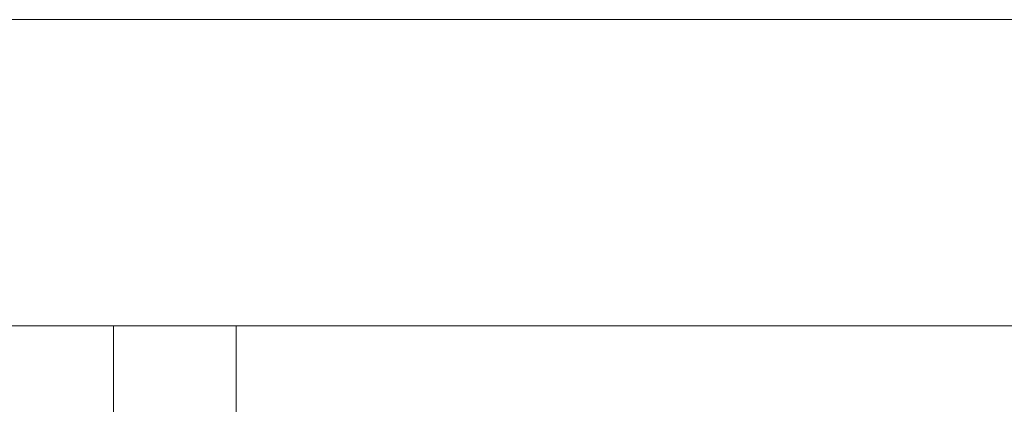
# Model space of a CAD drawing. Header units: millimetres. Extents: x -261 to 187, y -214 to 106.
# Tile 451 of 656: x -192.507 to -190.901, y -68.876 to -68.248. Entities that reach past the tile are written whole.
import ezdxf

# ---------------------------------------------------------------- set-up
doc = ezdxf.new("R2010")
doc.units = ezdxf.units.MM
doc.header["$LTSCALE"] = 0.005
doc.header["$MEASUREMENT"] = 0
doc.layers.add('IFC-Parede padrão-Contorno', color=9, linetype='Continuous', lineweight=5)
doc.layers.add('IFC-Pilar-Contorno', color=9, linetype='Continuous', lineweight=5)

msp = doc.modelspace()

# ---------------------------------------------------------------- linework, layer by layer
at = {"layer": 'IFC-Parede padrão-Contorno', "lineweight": 5}
for p, q in [((-199.2172, -68.2482), (-186.9976, -68.2482)), ((-199.1919, -68.7482), (-186.9976, -68.7482))]:
    msp.add_line(p, q, dxfattribs=at)
at = {"layer": 'IFC-Pilar-Contorno', "lineweight": 5}
for p, q in [((-192.3538, -68.8746), (-192.3538, -68.7482)), ((-192.3538, -68.7483), (-192.2979, -68.7483)), ((-192.2979, -68.7483), (-192.238, -68.7483)), ((-192.238, -68.7483), (-192.1538, -68.7483)), ((-192.1538, -68.8382), (-192.1538, -68.7482)), ((-192.1538, -68.9219), (-192.1538, -68.8382)), ((-192.3538, -68.9645), (-192.3538, -68.8746))]:
    msp.add_line(p, q, dxfattribs=at)

doc.saveas('drawing.dxf')
